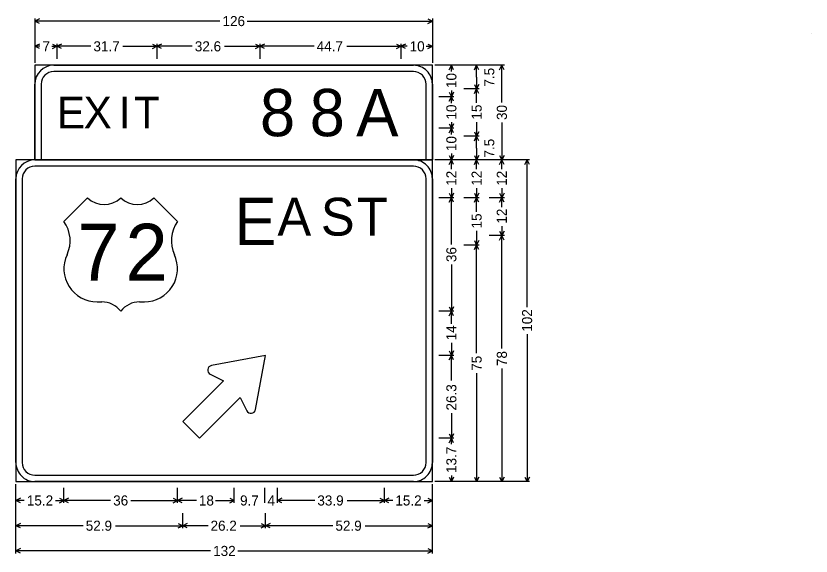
# Model space of a CAD drawing. Extents: x 667331 to 731245, y 738830 to 753817.
# Drawn here: x 720843.1 to 721221.1, y 747265 to 747521.9 of the extents above; entities that cross this region are included whole.
import ezdxf

# ---------------------------------------------------------------- set-up
doc = ezdxf.new("R2010")
doc.units = 0
doc.layers.add('R_SIGN', color=7, linetype='Continuous')

msp = doc.modelspace()

# ---------------------------------------------------------------- linework, layer by layer
at = {"layer": 'R_SIGN'}
for p, q in [((720852.09, 747520.63), (720852.09, 747499.63)), ((720854.24, 747520.51), (720852.09, 747519.43)), ((720940.1, 747519.43), (720852.09, 747519.43)), ((720854.24, 747518.36), (720852.09, 747519.43)), ((720953.09, 747519.43), (721041.09, 747519.43)), ((721038.95, 747520.51), (721041.09, 747519.43)), ((721038.95, 747518.36), (721041.09, 747519.43)), ((721041.09, 747520.63), (721041.09, 747499.63)), ((721221.09, 747513.43), (721221.09, 747513.43)), ((721221.09, 747513.43), (721221.09, 747513.43)), ((721221.09, 747513.43), (721221.09, 747513.43)), ((721221.09, 747513.43), (721221.09, 747513.43)), ((720852.09, 747508.63), (720852.09, 747501.43)), ((720854.24, 747508.51), (720852.09, 747507.43)), ((720854.52, 747507.43), (720852.09, 747507.43)), ((720854.24, 747506.36), (720852.09, 747507.43)), ((720860.17, 747507.43), (720862.59, 747507.43)), ((720860.45, 747508.51), (720862.59, 747507.43)), ((720860.45, 747506.36), (720862.59, 747507.43)), ((720862.59, 747508.63), (720862.59, 747501.43)), ((720864.74, 747508.51), (720862.59, 747507.43)), ((720878.74, 747507.43), (720862.59, 747507.43)), ((720864.74, 747506.36), (720862.59, 747507.43)), ((720894, 747507.43), (720910.14, 747507.43)), ((720908, 747508.51), (720910.14, 747507.43)), ((720908, 747506.36), (720910.14, 747507.43)), ((720910.14, 747508.63), (720910.14, 747501.43)), ((720912.29, 747508.51), (720910.14, 747507.43)), ((720926.95, 747507.43), (720910.14, 747507.43)), ((720912.29, 747506.36), (720910.14, 747507.43)), ((720942.3, 747507.43), (720959.1, 747507.43)), ((720956.96, 747508.51), (720959.1, 747507.43)), ((720956.96, 747506.36), (720959.1, 747507.43)), ((720959.1, 747508.63), (720959.1, 747501.43)), ((720961.25, 747508.51), (720959.1, 747507.43)), ((720984.85, 747507.43), (720959.1, 747507.43)), ((720961.25, 747506.36), (720959.1, 747507.43)), ((721000.35, 747507.43), (721026.09, 747507.43)), ((721023.95, 747508.51), (721026.09, 747507.43)), ((721023.95, 747506.36), (721026.09, 747507.43)), ((721026.09, 747508.63), (721026.09, 747501.43)), ((721026.09, 747508.63), (721026.09, 747501.43)), ((721028.24, 747508.51), (721026.09, 747507.43)), ((721029.06, 747507.43), (721026.09, 747507.43)), ((721028.24, 747506.36), (721026.09, 747507.43)), ((721038.12, 747507.43), (721041.09, 747507.43)), ((721038.95, 747508.51), (721041.09, 747507.43)), ((721038.95, 747506.36), (721041.09, 747507.43)), ((721041.09, 747508.63), (721041.09, 747501.43)), ((721075.29, 747498.43), (721042.29, 747498.43)), ((721051.29, 747498.43), (721044.09, 747498.43)), ((721049.02, 747496.29), (721050.09, 747498.43)), ((721050.09, 747495.46), (721050.09, 747498.43)), ((721051.17, 747496.29), (721050.09, 747498.43)), ((721063.29, 747498.43), (721056.09, 747498.43)), ((721061.02, 747496.29), (721062.09, 747498.43)), ((721062.09, 747492.81), (721062.09, 747498.43)), ((721063.17, 747496.29), (721062.09, 747498.43)), ((721073.02, 747496.29), (721074.09, 747498.43)), ((721074.09, 747480.68), (721074.09, 747498.43)), ((721075.17, 747496.29), (721074.09, 747498.43)), ((721062.09, 747492.81), (721062.09, 747487.18)), ((721061.02, 747489.33), (721062.09, 747487.18)), ((721063.17, 747489.33), (721062.09, 747487.18)), ((721049.02, 747485.58), (721050.09, 747483.43)), ((721050.09, 747486.4), (721050.09, 747483.43)), ((721051.17, 747485.58), (721050.09, 747483.43)), ((721063.29, 747487.18), (721056.09, 747487.18)), ((721061.02, 747485.04), (721062.09, 747487.18)), ((721062.09, 747480.48), (721062.09, 747487.18)), ((721063.17, 747485.04), (721062.09, 747487.18)), ((721051.29, 747483.43), (721044.09, 747483.43)), ((721049.02, 747481.29), (721050.09, 747483.43)), ((721050.09, 747480.46), (721050.09, 747483.43)), ((721051.17, 747481.29), (721050.09, 747483.43)), ((721049.02, 747470.58), (721050.09, 747468.43)), ((721050.09, 747471.4), (721050.09, 747468.43)), ((721051.17, 747470.58), (721050.09, 747468.43)), ((721062.09, 747471.39), (721062.09, 747464.68)), ((721074.09, 747471.19), (721074.09, 747453.43)), ((721051.29, 747468.43), (721044.09, 747468.43)), ((721051.29, 747468.43), (721044.09, 747468.43)), ((721049.02, 747466.29), (721050.09, 747468.43)), ((721050.09, 747465.46), (721050.09, 747468.43)), ((721051.17, 747466.29), (721050.09, 747468.43)), ((721061.02, 747466.83), (721062.09, 747464.68)), ((721063.17, 747466.83), (721062.09, 747464.68)), ((721063.29, 747464.68), (721056.09, 747464.68)), ((721063.29, 747464.68), (721056.09, 747464.68)), ((721061.02, 747462.54), (721062.09, 747464.68)), ((721062.09, 747459.06), (721062.09, 747464.68)), ((721063.17, 747462.54), (721062.09, 747464.68)), ((721062.09, 747459.06), (721062.09, 747453.43)), ((721075.29, 747453.43), (721042.29, 747453.43)), ((721087.29, 747453.43), (721042.29, 747453.43)), ((721051.29, 747453.43), (721044.09, 747453.43)), ((721051.29, 747453.43), (721044.09, 747453.43)), ((721049.02, 747455.58), (721050.09, 747453.43)), ((721049.02, 747451.29), (721050.09, 747453.43)), ((721050.09, 747456.4), (721050.09, 747453.43)), ((721051.17, 747455.58), (721050.09, 747453.43)), ((721050.09, 747448.93), (721050.09, 747453.43)), ((721051.17, 747451.29), (721050.09, 747453.43)), ((721063.29, 747453.43), (721056.09, 747453.43)), ((721063.29, 747453.43), (721056.09, 747453.43)), ((721061.02, 747455.58), (721062.09, 747453.43)), ((721061.02, 747451.29), (721062.09, 747453.43)), ((721063.17, 747455.58), (721062.09, 747453.43)), ((721062.09, 747448.93), (721062.09, 747453.43)), ((721063.17, 747451.29), (721062.09, 747453.43)), ((721075.29, 747453.43), (721068.09, 747453.43)), ((721073.02, 747455.58), (721074.09, 747453.43)), ((721073.02, 747451.29), (721074.09, 747453.43)), ((721075.17, 747455.58), (721074.09, 747453.43)), ((721074.09, 747448.93), (721074.09, 747453.43)), ((721075.17, 747451.29), (721074.09, 747453.43)), ((721085.02, 747451.29), (721086.09, 747453.43)), ((721086.09, 747383.37), (721086.09, 747453.43)), ((721087.17, 747451.29), (721086.09, 747453.43)), ((721050.09, 747439.9), (721050.09, 747435.4)), ((721062.09, 747439.9), (721062.09, 747435.4)), ((721074.09, 747439.9), (721074.09, 747435.4)), ((720877.17, 747435.4), (720865.92, 747424.15)), ((720919.92, 747424.15), (720908.67, 747435.4)), ((721051.29, 747435.4), (721044.09, 747435.4)), ((721049.02, 747437.54), (721050.09, 747435.4)), ((721049.02, 747433.25), (721050.09, 747435.4)), ((721051.17, 747437.54), (721050.09, 747435.4)), ((721050.09, 747413.18), (721050.09, 747435.4)), ((721051.17, 747433.25), (721050.09, 747435.4)), ((721063.29, 747435.4), (721056.09, 747435.4)), ((721061.02, 747437.54), (721062.09, 747435.4)), ((721061.02, 747433.25), (721062.09, 747435.4)), ((721063.17, 747437.54), (721062.09, 747435.4)), ((721062.09, 747428.69), (721062.09, 747435.4)), ((721063.17, 747433.25), (721062.09, 747435.4)), ((721075.29, 747435.4), (721068.09, 747435.4)), ((721073.02, 747437.54), (721074.09, 747435.4)), ((721073.02, 747433.25), (721074.09, 747435.4)), ((721075.17, 747437.54), (721074.09, 747435.4)), ((721074.09, 747430.91), (721074.09, 747435.4)), ((721075.17, 747433.25), (721074.09, 747435.4)), ((721062.09, 747419.6), (721062.09, 747412.9)), ((721073.02, 747419.54), (721074.09, 747417.4)), ((721074.09, 747421.88), (721074.09, 747417.4)), ((721075.17, 747419.54), (721074.09, 747417.4)), ((721075.29, 747417.4), (721068.09, 747417.4)), ((721075.29, 747417.4), (721068.09, 747417.4)), ((721073.02, 747415.25), (721074.09, 747417.4)), ((721074.09, 747363.67), (721074.09, 747417.4)), ((721075.17, 747415.25), (721074.09, 747417.4)), ((721063.29, 747412.9), (721056.09, 747412.9)), ((721063.29, 747412.9), (721056.09, 747412.9)), ((721061.02, 747415.04), (721062.09, 747412.9)), ((721061.02, 747410.75), (721062.09, 747412.9)), ((721063.17, 747415.04), (721062.09, 747412.9)), ((721062.09, 747361.42), (721062.09, 747412.9)), ((721063.17, 747410.75), (721062.09, 747412.9)), ((721050.09, 747403.62), (721050.09, 747381.4)), ((720881.67, 747385.9), (720883.92, 747385.9)), ((720901.92, 747385.9), (720904.17, 747385.9)), ((721049.02, 747383.54), (721050.09, 747381.4)), ((721051.17, 747383.54), (721050.09, 747381.4)), ((721051.29, 747381.4), (721044.09, 747381.4)), ((721049.02, 747379.25), (721050.09, 747381.4)), ((721050.09, 747375.41), (721050.09, 747381.4)), ((721051.17, 747379.25), (721050.09, 747381.4)), ((721086.09, 747370.49), (721086.09, 747300.43)), ((721050.09, 747366.38), (721050.09, 747360.4)), ((721051.29, 747360.4), (721044.09, 747360.4)), ((721049.02, 747362.54), (721050.09, 747360.4)), ((721049.02, 747358.25), (721050.09, 747360.4)), ((721051.17, 747362.54), (721050.09, 747360.4)), ((721050.09, 747348.41), (721050.09, 747360.4)), ((721051.17, 747358.25), (721050.09, 747360.4)), ((721062.09, 747351.91), (721062.09, 747300.43)), ((721074.09, 747354.16), (721074.09, 747300.43)), ((721050.09, 747333.01), (721050.09, 747321.02)), ((721049.02, 747323.17), (721050.09, 747321.02)), ((721051.17, 747323.17), (721050.09, 747321.02)), ((721051.29, 747321.02), (721044.09, 747321.02)), ((721051.29, 747321.02), (721044.09, 747321.02)), ((721049.02, 747318.87), (721050.09, 747321.02)), ((721050.09, 747318.15), (721050.09, 747321.02)), ((721051.17, 747318.87), (721050.09, 747321.02)), ((721049.02, 747302.58), (721050.09, 747300.43)), ((721050.09, 747303.31), (721050.09, 747300.43)), ((721051.17, 747302.58), (721050.09, 747300.43)), ((721061.02, 747302.58), (721062.09, 747300.43)), ((721063.17, 747302.58), (721062.09, 747300.43)), ((721073.02, 747302.58), (721074.09, 747300.43)), ((721075.17, 747302.58), (721074.09, 747300.43)), ((721085.02, 747302.58), (721086.09, 747300.43)), ((721087.17, 747302.58), (721086.09, 747300.43)), ((720843.09, 747266.23), (720843.09, 747299.23)), ((721041.09, 747266.23), (721041.09, 747299.23)), ((721087.29, 747300.43), (721042.29, 747300.43)), ((721051.29, 747300.43), (721044.09, 747300.43)), ((721063.29, 747300.43), (721056.09, 747300.43)), ((721075.29, 747300.43), (721068.09, 747300.43)), ((720843.09, 747290.23), (720843.09, 747297.43)), ((720865.92, 747290.23), (720865.92, 747297.43)), ((720919.92, 747290.23), (720919.92, 747297.43)), ((720946.92, 747290.23), (720946.92, 747297.43)), ((720961.42, 747290.23), (720961.42, 747297.43)), ((720967.42, 747290.23), (720967.42, 747297.43)), ((721018.26, 747290.23), (721018.26, 747297.43)), ((721018.26, 747290.23), (721018.26, 747297.43)), ((721041.09, 747290.23), (721041.09, 747297.43)), ((720845.24, 747292.51), (720843.09, 747291.43)), ((720847.1, 747291.43), (720843.09, 747291.43)), ((720845.24, 747290.36), (720843.09, 747291.43)), ((720861.92, 747291.43), (720865.92, 747291.43)), ((720863.78, 747292.51), (720865.92, 747291.43)), ((720863.78, 747290.36), (720865.92, 747291.43)), ((720868.07, 747292.51), (720865.92, 747291.43)), ((720888.14, 747291.43), (720865.92, 747291.43)), ((720868.07, 747290.36), (720865.92, 747291.43)), ((720897.71, 747291.43), (720919.92, 747291.43)), ((720917.78, 747292.51), (720919.92, 747291.43)), ((720917.78, 747290.36), (720919.92, 747291.43)), ((720922.07, 747292.51), (720919.92, 747291.43)), ((720928.88, 747291.43), (720919.92, 747291.43)), ((720922.07, 747290.36), (720919.92, 747291.43)), ((720937.97, 747291.43), (720946.92, 747291.43)), ((720944.78, 747292.51), (720946.92, 747291.43)), ((720944.78, 747290.36), (720946.92, 747291.43)), ((720969.56, 747292.51), (720967.42, 747291.43)), ((720985.19, 747291.43), (720967.42, 747291.43)), ((720969.56, 747290.36), (720967.42, 747291.43)), ((721000.49, 747291.43), (721018.26, 747291.43)), ((721016.12, 747292.51), (721018.26, 747291.43)), ((721016.12, 747290.36), (721018.26, 747291.43)), ((721020.41, 747292.51), (721018.26, 747291.43)), ((721022.27, 747291.43), (721018.26, 747291.43)), ((721020.41, 747290.36), (721018.26, 747291.43)), ((721037.09, 747291.43), (721041.09, 747291.43)), ((721038.95, 747292.51), (721041.09, 747291.43)), ((721038.95, 747290.36), (721041.09, 747291.43)), ((720843.09, 747278.23), (720843.09, 747285.43)), ((720922.41, 747278.23), (720922.41, 747285.43)), ((720961.78, 747278.23), (720961.78, 747285.43)), ((720961.78, 747278.23), (720961.78, 747285.43)), ((721041.09, 747278.23), (721041.09, 747285.43)), ((720845.24, 747280.51), (720843.09, 747279.43)), ((720920.26, 747280.51), (720922.41, 747279.43)), ((720924.55, 747280.51), (720922.41, 747279.43)), ((720959.64, 747280.51), (720961.78, 747279.43)), ((720963.93, 747280.51), (720961.78, 747279.43)), ((721038.95, 747280.51), (721041.09, 747279.43)), ((720875.09, 747279.43), (720843.09, 747279.43)), ((720845.24, 747278.36), (720843.09, 747279.43)), ((720890.41, 747279.43), (720922.41, 747279.43)), ((720920.26, 747278.36), (720922.41, 747279.43)), ((720934.42, 747279.43), (720922.41, 747279.43)), ((720924.55, 747278.36), (720922.41, 747279.43)), ((720949.77, 747279.43), (720961.78, 747279.43)), ((720959.64, 747278.36), (720961.78, 747279.43)), ((720993.78, 747279.43), (720961.78, 747279.43)), ((720963.93, 747278.36), (720961.78, 747279.43)), ((721009.1, 747279.43), (721041.09, 747279.43)), ((721038.95, 747278.36), (721041.09, 747279.43)), ((720845.24, 747268.51), (720843.09, 747267.43)), ((721038.95, 747268.51), (721041.09, 747267.43)), ((720935.66, 747267.43), (720843.09, 747267.43)), ((720845.24, 747266.36), (720843.09, 747267.43)), ((720948.53, 747267.43), (721041.09, 747267.43)), ((721038.95, 747266.36), (721041.09, 747267.43))]:
    msp.add_line(p, q, dxfattribs=at)
for points in [[(720852.09, 747453.43), (721041.09, 747453.43), (721041.09, 747498.43), (720852.09, 747498.43), (720852.09, 747453.43), (720852.09, 747453.43)], [(720861.09, 747498.43), (721032.09, 747498.43)], [(721032.09, 747495.43), (720861.09, 747495.43)], [(720852.09, 747453.43), (720852.09, 747489.43)], [(720855.09, 747489.43), (720855.09, 747453.43)], [(721038.09, 747453.43), (721038.09, 747489.43)], [(721041.09, 747489.43), (721041.09, 747453.43)], [(720843.09, 747300.43), (721041.09, 747300.43), (721041.09, 747453.43), (720843.09, 747453.43), (720843.09, 747300.43), (720843.09, 747300.43)], [(720852.09, 747453.43), (721032.09, 747453.43)], [(721032.09, 747450.43), (720852.09, 747450.43)], [(720843.09, 747309.43), (720843.09, 747444.43)], [(720846.09, 747444.43), (720846.09, 747309.43)], [(721038.09, 747309.43), (721038.09, 747444.43)], [(721041.09, 747444.43), (721041.09, 747309.43)], [(720961.78, 747360.4), (720936.03, 747355.63)], [(720957.02, 747334.64), (720961.78, 747360.4), (720961.78, 747360.4)], [(720935.51, 747351.43), (720941.72, 747348.29)], [(720930.36, 747321.02), (720922.41, 747328.98), (720941.72, 747348.29)], [(720949.68, 747340.34), (720930.36, 747321.02), (720930.36, 747321.02)], [(720949.68, 747340.34), (720952.82, 747334.13)], [(720852.09, 747303.43), (721032.09, 747303.43)], [(721032.09, 747300.43), (720852.09, 747300.43)]]:
    msp.add_lwpolyline(points, dxfattribs=at)
for centre, radius, start, end in [((720861.09, 747489.43), 9, 90.0002, 179.9998), ((720861.09, 747489.43), 6, 90.0002, 179.9998), ((721032.09, 747489.43), 9, 0, 90.0002), ((721032.09, 747489.43), 6, 0, 90.0002), ((720852.09, 747444.43), 9, 90.0002, 179.9998), ((721032.09, 747444.43), 9, 0, 90.0002), ((720852.09, 747444.43), 6, 90.0002, 179.9998), ((721032.09, 747444.43), 6, 0, 90.0002), ((720885.05, 747443.43), 11.25, 225.5729, 314.4272), ((720900.8, 747443.43), 11.25, 225.5729, 314.4272), ((720853.13, 747414.96), 15.75, 334.9895, 35.6629), ((720932.72, 747414.96), 15.75, 144.3372, 205.01), ((720881.67, 747401.65), 15.75, 154.9897, 270.0001), ((720904.17, 747401.65), 15.75, 270.0001, 25.0104), ((720883.92, 747374.65), 11.25, 36.8699, 90.0002), ((720901.92, 747374.65), 11.25, 90.0002, 143.13), ((720936.53, 747353.44), 2.25, 102.7835, 243.1845), ((720954.82, 747335.14), 2.25, 206.816, 347.2164), ((720852.09, 747309.43), 9, 179.9998, 270.0001), ((720852.09, 747309.43), 6, 179.9998, 270.0001), ((721032.09, 747309.43), 9, 270.0001, 0.0003), ((721032.09, 747309.43), 6, 270.0001, 0.0003)]:
    msp.add_arc(centre, radius, start, end, dxfattribs=at)

# ---------------------------------------------------------------- texts
for s, height, p in [('126', 4.8, (720941.3, 747517.03)), ('7', 4.8, (720855.72, 747505.03)), ('31.7', 4.8, (720879.94, 747505.03)), ('32.6', 4.8, (720928.15, 747505.03)), ('44.7', 4.8, (720986.05, 747505.03)), ('10', 4.8, (721030.26, 747505.03)), ('8', 22.5, (720959.1, 747464.68)), ('8', 22.5, (720982.75, 747464.68)), ('A', 22.5, (721004.87, 747464.68)), ('E', 15, (720862.59, 747468.43)), ('X', 15, (720875.27, 747468.43)), ('I', 15, (720892.04, 747468.43)), ('T', 15, (720899.21, 747468.43)), ('E', 22.5, (720946.92, 747412.9)), ('A', 18, (720967.42, 747417.4)), ('S', 18, (720988.06, 747417.4)), ('T', 18, (721005.15, 747417.4)), ('2', 27, (720895.22, 747396.02)), ('7', 27, (720872.27, 747396.02)), ('15.2', 4.8, (720848.3, 747289.03)), ('36', 4.8, (720889.34, 747289.03)), ('18', 4.8, (720930.08, 747289.03)), ('9.7', 4.8, (720949.65, 747289.03)), ('4', 4.8, (720962.7, 747289.03)), ('33.9', 4.8, (720986.39, 747289.03)), ('15.2', 4.8, (721023.47, 747289.03)), ('52.9', 4.8, (720876.29, 747277.03)), ('26.2', 4.8, (720935.62, 747277.03)), ('52.9', 4.8, (720994.98, 747277.03)), ('132', 4.8, (720936.86, 747265.03))]:
    msp.add_text(s, height=height, dxfattribs=at).set_placement(p)
for s, p in [('7.5', (721070.49, 747488.28)), ('10', (721052.49, 747487.6)), ('10', (721052.49, 747472.6)), ('15', (721064.49, 747472.59)), ('30', (721076.49, 747472.39)), ('10', (721052.49, 747457.6)), ('7.5', (721070.49, 747454.53)), ('12', (721052.49, 747441.1)), ('12', (721064.49, 747441.1)), ('12', (721076.49, 747441.1)), ('15', (721064.49, 747420.8)), ('12', (721076.49, 747423.08)), ('36', (721052.49, 747404.82)), ('102', (721088.49, 747371.69)), ('14', (721052.49, 747367.58)), ('75', (721064.49, 747353.11)), ('78', (721076.49, 747355.36)), ('26.3', (721052.49, 747334.21)), ('13.7', (721052.49, 747304.51))]:
    msp.add_text(s, height=4.8, rotation=90.0002, dxfattribs=at).set_placement(p)

doc.saveas('drawing.dxf')
